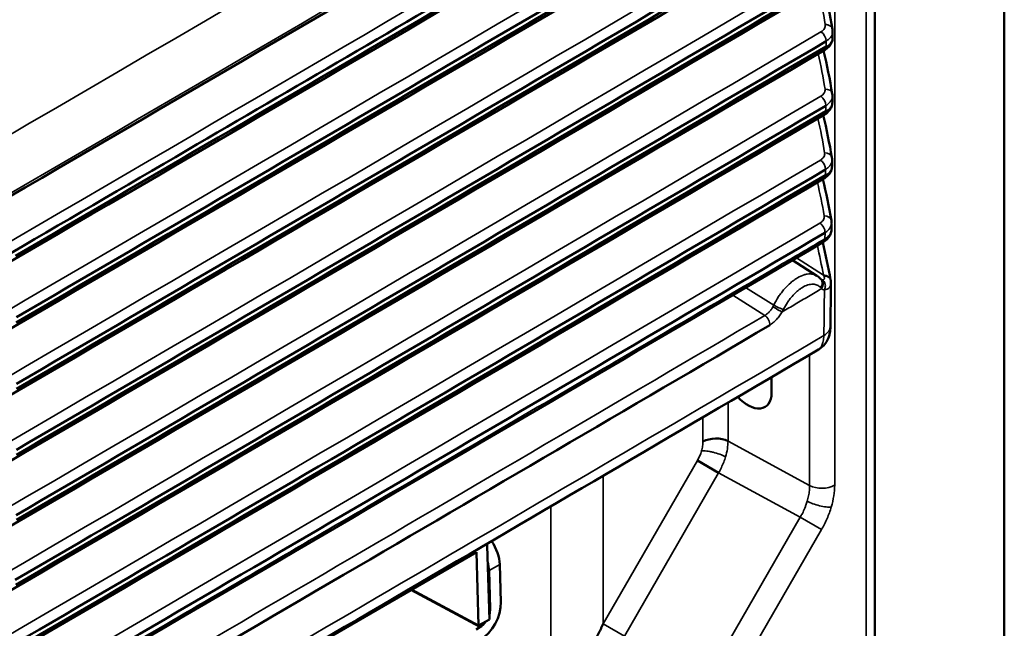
# Model space of a CAD drawing. Header units: millimetres. Extents: x 0 to 14369, y -869 to 2970.
# Tile 626 of 656: x 3827 to 3892, y 1507 to 1547. Entities that reach past the tile are written whole.
import ezdxf

# ---------------------------------------------------------------- set-up
doc = ezdxf.new("R2010")
doc.units = ezdxf.units.MM
doc.header["$LTSCALE"] = 10
doc.layers.add('Sichtbar (ISO)', color=7, linetype='Continuous', lineweight=50)
doc.layers.add('Sichtbar schmal (ISO)', color=7, linetype='Continuous', lineweight=35)

msp = doc.modelspace()

# ---------------------------------------------------------------- linework, layer by layer
at = {"layer": 'Sichtbar (ISO)'}
for p, q in [((3883.314, 1640.56), (3883.314, 1505.662)), ((3891.842, 1604.842), (3891.842, 1402.84)), ((3880.526, 1546.187), (3880.525, 1545.783)), ((3879.828, 1545.385), (3879.828, 1545.385)), ((3879.99, 1544.961), (3879.99, 1544.961)), ((3880.51, 1541.939), (3880.508, 1541.528)), ((3879.811, 1541.133), (3879.811, 1541.133)), ((3879.974, 1540.708), (3879.974, 1540.708)), ((3880.487, 1537.736), (3880.484, 1537.314)), ((3879.786, 1536.927), (3879.787, 1536.926)), ((3879.949, 1536.495), (3879.949, 1536.495)), ((3880.454, 1533.547), (3880.45, 1533.147)), ((3879.778, 1532.78), (3879.778, 1532.78)), ((3877.431, 1531.402), (3877.43, 1531.403)), ((3879.483, 1530.097), (3877.87, 1531.123)), ((3879.599, 1525.237), (3879.599, 1525.237)), ((3876.506, 1524.14), (3876.506, 1524.14)), ((3876.506, 1523.424), (3876.506, 1522.38)), ((3873.011, 1517.108), (3871.608, 1517.919)), ((3880.14, 1514.861), (3880.14, 1514.861)), ((3857.293, 1512.887), (3857.295, 1512.887)), ((3857.9, 1507.451), (3857.757, 1512.292)), ((3845.736, 1505.351), (3857.049, 1511.883)), ((3857.049, 1511.883), (3857.193, 1507.043)), ((3858.586, 1511.075), (3858.66, 1508.584)), ((3857.879, 1510.667), (3857.953, 1508.176)), ((3857.193, 1507.043), (3852.775, 1509.416)), ((3857.9, 1507.451), (3857.193, 1507.043)), ((3857.271, 1506.938), (3857.034, 1506.801))]:
    msp.add_line(p, q, dxfattribs=at)
for centre, major_axis, ratio, start_param, end_param in [((-11837.254, 10492.857), (-22051.342, 0), 0.57735, 2.361505, 2.364223), ((-11837.254, 10492.504), (22051.353, 0), 0.57735, 5.502367, 5.505816), ((-11837.254, 10488.5), (-22051.448, 0), 0.57735, 2.360775, 2.364219), ((-11837.254, 10488.16), (22051.454, 0), 0.57735, 5.502366, 5.505812), ((-11837.254, 10483.814), (22051.498, 0), 0.57735, 5.502365, 5.50581), ((-11837.254, 10484.15), (-22051.497, 0), 0.57735, 2.360773, 2.364217), ((-11837.254, 10479.802), (-22051.488, 0), 0.57735, 2.360773, 2.364218), ((-11837.254, 10479.465), (22051.485, 0), 0.57735, 5.502366, 5.50581), ((-11837.254, 10475.457), (-22051.422, 0), 0.57735, 2.360774, 2.36422), ((-11837.254, 10475.114), (22051.414, 0), 0.57735, 5.502369, 5.505813), ((-11837.254, 10471.114), (-22051.299, 0), 0.57735, 2.360776, 2.364225), ((-11837.254, 10470.761), (22051.287, 0), 0.57735, 5.502372, 5.505818), ((-11837.254, 10492.857), (-22051.342, 0), 0.57735, 2.358309, 2.361505), ((-11837.254, 10466.773), (-22051.119, 0), 0.57735, 2.360779, 2.364232), ((-11837.254, 10466.404), (22051.101, 0), 0.57735, 5.502377, 5.505825), ((-11837.254, 10462.435), (-22050.881, 0), 0.57735, 2.360784, 2.36424), ((-12053.7, 10568.265), (-22355.543, -14.913), 0.576909, 2.361788, 2.363579), ((3875.018, 1523.154), (-1.083, 1.683), 0.606728, 1.496763, 1.497112), ((3875.018, 1523.154), (-1.083, 1.683), 0.606728, 1.808262, 3.897921), ((3872.828, 1518.681), (1.2, 0), 0.57735, 0.837758, 2.356194), ((3876.391, 1515.317), (3.006, 5.194), 0.578006, 5.196879, 5.197101), ((3857.173, 1511.834), (-1, 1.732), 0.57735, 5.152958, 5.153802), ((3857.049, 1511.883), (-0.473, -0.881), 0.597148, 2.338121, 2.526192), ((3857.173, 1511.834), (-1, 1.732), 0.57735, 3.961897, 4.834183), ((3856.466, 1511.426), (1, -1.732), 0.57735, 0.820305, 1.149114), ((-12053.7, 10568.265), (-22355.543, -14.913), 0.576909, 2.359878, 2.361788), ((3857.246, 1507.768), (-0.946, -1.762), 0.597148, 0.767325, 2.338121), ((3857.246, 1507.768), (0.473, 0.881), 0.597148, 5.020513, 5.47966), ((3857.246, 1507.768), (0.473, 0.881), 0.597148, 3.90894, 4.514218)]:
    msp.add_ellipse(centre, major_axis=major_axis, ratio=ratio, start_param=start_param, end_param=end_param, dxfattribs=at)
for points, knots in [([(3876.719, 1564.782), (3853.334, 1551.078), (3829.894, 1537.403), (3800.816, 1520.509), (3795.228, 1517.266), (3789.636, 1514.024)], [0, 0, 0, 0, 10.000026, 10.000026, 12.37749, 12.37749, 12.37749, 12.37749]), ([(3879.982, 1562.379), (3856.602, 1548.673), (3833.167, 1534.995), (3791.586, 1510.829), (3773.461, 1500.33), (3755.304, 1489.847)], [0, 0, 0, 0, 10.000026, 10.000026, 17.703225, 17.703225, 17.703225, 17.703225]), ([(3879.995, 1557.964), (3856.614, 1544.259), (3833.18, 1530.58), (3791.618, 1506.425), (3773.512, 1495.938), (3755.375, 1485.466)], [0, 0, 0, 0, 10.000026, 10.000026, 17.694901, 17.694901, 17.694901, 17.694901]), ([(3880.001, 1553.59), (3856.62, 1539.884), (3833.185, 1526.206), (3791.632, 1502.056), (3773.535, 1491.573), (3755.406, 1481.106)], [0, 0, 0, 0, 10.000026, 10.000026, 17.691281, 17.691281, 17.691281, 17.691281]), ([(3879.999, 1549.255), (3856.618, 1535.55), (3833.184, 1521.871), (3791.628, 1497.72), (3773.529, 1487.235), (3755.397, 1476.767)], [0, 0, 0, 0, 10.000026, 10.000026, 17.69239, 17.69239, 17.69239, 17.69239]), ([(3880.524, 1545.773), (3880.523, 1545.677), (3880.503, 1545.58), (3880.433, 1545.397), (3880.38, 1545.309), (3880.243, 1545.145), (3880.155, 1545.068), (3880.036, 1544.989), (3880.013, 1544.975), (3879.99, 1544.961)], [0.0012034, 0.0012034, 0.0012034, 0.0012034, 0.0345152, 0.0345152, 0.06941, 0.06941, 0.1088264, 0.1088264, 0.1176658, 0.1176658, 0.1176658, 0.1176658]), ([(3879.99, 1544.961), (3856.61, 1531.256), (3833.175, 1517.577), (3791.606, 1493.417), (3773.493, 1482.925), (3755.348, 1472.449)], [0, 0, 0, 0, 10.000026, 10.000026, 17.698231, 17.698231, 17.698231, 17.698231]), ([(3880.508, 1541.517), (3880.506, 1541.421), (3880.487, 1541.325), (3880.416, 1541.142), (3880.362, 1541.054), (3880.225, 1540.89), (3880.137, 1540.813), (3880.018, 1540.734), (3879.996, 1540.721), (3879.974, 1540.708)], [0.0012994, 0.0012994, 0.0012994, 0.0012994, 0.0345754, 0.0345754, 0.0695334, 0.0695334, 0.1090029, 0.1090029, 0.1175512, 0.1175512, 0.1175512, 0.1175512]), ([(3879.974, 1540.708), (3856.594, 1527.002), (3833.159, 1513.323), (3791.565, 1489.149), (3773.427, 1478.642), (3755.258, 1468.152)], [0, 0, 0, 0, 10.000026, 10.000026, 17.708784, 17.708784, 17.708784, 17.708784]), ([(3880.484, 1537.302), (3880.482, 1537.206), (3880.462, 1537.11), (3880.391, 1536.927), (3880.337, 1536.839), (3880.199, 1536.675), (3880.11, 1536.598), (3879.992, 1536.52), (3879.971, 1536.507), (3879.949, 1536.495)], [0.0014222, 0.0014222, 0.0014222, 0.0014222, 0.0346448, 0.0346448, 0.069678, 0.069678, 0.1092248, 0.1092248, 0.1174396, 0.1174396, 0.1174396, 0.1174396]), ([(3879.949, 1536.495), (3856.57, 1522.788), (3833.136, 1509.11), (3791.506, 1484.915), (3773.332, 1474.387), (3755.127, 1463.876)], [0, 0, 0, 0, 10.000026, 10.000026, 17.72403, 17.72403, 17.72403, 17.72403]), ([(3880.451, 1533.141), (3880.45, 1533.041), (3880.43, 1532.94), (3880.357, 1532.753), (3880.302, 1532.665), (3880.164, 1532.5), (3880.075, 1532.424), (3879.956, 1532.346), (3879.937, 1532.334), (3879.916, 1532.322)], [0, 0, 0, 0, 0.0347296, 0.0347296, 0.0698567, 0.0698567, 0.1095566, 0.1095566, 0.1173298, 0.1173298, 0.1173298, 0.1173298]), ([(3880.382, 1526.818), (3880.381, 1526.735), (3880.378, 1526.655), (3880.365, 1526.476), (3880.353, 1526.373), (3880.311, 1526.18), (3880.286, 1526.094), (3880.208, 1525.894), (3880.148, 1525.779), (3879.992, 1525.557), (3879.891, 1525.45), (3879.721, 1525.315), (3879.662, 1525.274), (3879.599, 1525.237)], [0.0000029, 0.0000029, 0.0000029, 0.0000029, 0.0293613, 0.0293613, 0.0681315, 0.0681315, 0.09681, 0.09681, 0.1357646, 0.1357646, 0.1793845, 0.1793845, 0.2011439, 0.2011439, 0.2011439, 0.2011439]), ([(3865.393, 1507.155), (3865.381, 1507.127), (3865.369, 1507.099), (3865.356, 1507.071), (3865.344, 1507.042), (3865.331, 1507.014), (3865.318, 1506.986), (3865.292, 1506.929), (3865.266, 1506.873), (3865.238, 1506.817), (3865.184, 1506.704), (3865.127, 1506.593), (3865.067, 1506.484), (3864.948, 1506.267), (3864.82, 1506.056), (3864.683, 1505.853), (3864.616, 1505.755), (3864.548, 1505.659), (3864.477, 1505.565), (3864.409, 1505.475), (3864.339, 1505.387), (3864.267, 1505.301), (3864.199, 1505.22), (3864.13, 1505.141), (3864.059, 1505.065), (3863.993, 1504.994), (3863.925, 1504.925), (3863.856, 1504.858), (3863.792, 1504.798), (3863.727, 1504.74), (3863.66, 1504.684), (3863.597, 1504.632), (3863.532, 1504.582), (3863.464, 1504.537), (3863.397, 1504.491), (3863.328, 1504.449), (3863.257, 1504.412), (3863.221, 1504.393), (3863.184, 1504.375), (3863.147, 1504.358), (3863.109, 1504.34), (3863.071, 1504.324), (3863.033, 1504.308), (3862.993, 1504.292), (3862.953, 1504.278), (3862.912, 1504.264), (3862.871, 1504.25), (3862.829, 1504.238), (3862.786, 1504.227), (3862.698, 1504.204), (3862.608, 1504.189), (3862.518, 1504.184), (3862.423, 1504.178), (3862.328, 1504.184), (3862.236, 1504.201), (3862.188, 1504.211), (3862.14, 1504.223), (3862.094, 1504.239), (3862.07, 1504.247), (3862.046, 1504.256), (3862.023, 1504.266), (3861.999, 1504.276), (3861.976, 1504.287), (3861.953, 1504.299)], [0, 0, 0, 0, 0.017694, 0.017694, 0.017694, 0.0354696, 0.0354696, 0.0354696, 0.0712245, 0.0712245, 0.0712245, 0.1432372, 0.1432372, 0.1432372, 0.2864144, 0.2864144, 0.2864144, 0.355754, 0.355754, 0.355754, 0.4223913, 0.4223913, 0.4223913, 0.4854227, 0.4854227, 0.4854227, 0.5438698, 0.5438698, 0.5438698, 0.59736, 0.59736, 0.59736, 0.6480083, 0.6480083, 0.6480083, 0.6984318, 0.6984318, 0.6984318, 0.7243234, 0.7243234, 0.7243234, 0.751027, 0.751027, 0.751027, 0.7787271, 0.7787271, 0.7787271, 0.8074161, 0.8074161, 0.8074161, 0.8677536, 0.8677536, 0.8677536, 0.9318423, 0.9318423, 0.9318423, 0.965344, 0.965344, 0.965344, 0.9825167, 0.9825167, 0.9825167, 1, 1, 1, 1])]:
    msp.add_open_spline(points, degree=3, knots=knots, dxfattribs=at)
for points in [[(3879.943, 1549.223), (3880.166, 1548.261), (3880.361, 1547.295), (3880.515, 1546.327)], [(3880.515, 1546.327), (3880.522, 1546.281), (3880.526, 1546.235), (3880.526, 1546.188)], [(3880.526, 1546.188), (3880.526, 1546.188), (3880.526, 1546.188), (3880.526, 1546.187)], [(3879.932, 1544.927), (3880.151, 1543.982), (3880.345, 1543.034), (3880.499, 1542.083)], [(3880.499, 1542.083), (3880.506, 1542.036), (3880.51, 1541.988), (3880.51, 1541.94)], [(3880.51, 1541.94), (3880.51, 1541.94), (3880.51, 1541.939), (3880.51, 1541.939)], [(3879.911, 1540.671), (3880.128, 1539.745), (3880.32, 1538.816), (3880.475, 1537.885)], [(3880.475, 1537.885), (3880.483, 1537.836), (3880.487, 1537.786), (3880.487, 1537.737)], [(3880.487, 1537.737), (3880.487, 1537.736), (3880.487, 1537.736), (3880.487, 1537.736)], [(3879.881, 1536.455), (3880.095, 1535.55), (3880.286, 1534.643), (3880.443, 1533.733)], [(3880.443, 1533.733), (3880.451, 1533.682), (3880.455, 1533.63), (3880.455, 1533.579)], [(3880.45, 1533.141), (3880.45, 1533.143), (3880.45, 1533.145), (3880.45, 1533.147)], [(3879.916, 1532.322), (3859.869, 1520.57), (3839.782, 1508.837), (3819.656, 1497.125)], [(3879.872, 1532.296), (3880.067, 1531.475), (3880.243, 1530.651), (3880.392, 1529.825)], [(3879.495, 1530.09), (3879.495, 1530.09), (3879.496, 1530.09), (3879.496, 1530.089)], [(3879.496, 1530.089), (3879.59, 1530.029), (3879.677, 1529.953), (3879.749, 1529.868)], [(3880.392, 1529.825), (3880.395, 1529.807), (3880.398, 1529.788), (3880.402, 1529.77)], [(3880.402, 1529.77), (3880.411, 1529.718), (3880.416, 1529.664), (3880.416, 1529.611)], [(3880.416, 1529.608), (3880.405, 1528.674), (3880.394, 1527.744), (3880.382, 1526.818)], [(3880.416, 1529.611), (3880.416, 1529.61), (3880.416, 1529.609), (3880.416, 1529.608)], [(3879.599, 1525.237), (3862.076, 1514.965), (3844.523, 1504.708), (3826.939, 1494.466)], [(3857.155, 1512.807), (3857.154, 1512.805), (3857.152, 1512.804), (3857.151, 1512.802)]]:
    msp.add_open_spline(points, degree=3, dxfattribs=at)
at = {"layer": 'Sichtbar schmal (ISO)'}
for p, q in [((3882.728, 1504.863), (3882.728, 1640.088)), ((3880.66, 1639.315), (3880.66, 1516.298)), ((3880.093, 1545.19), (3880.095, 1545.553)), ((3879.472, 1545.176), (3879.471, 1545.176)), ((3879.451, 1540.922), (3879.451, 1540.922)), ((3880.076, 1540.931), (3880.079, 1541.29)), ((3880.051, 1536.713), (3880.055, 1537.095)), ((3879.419, 1536.711), (3879.419, 1536.711)), ((3879.408, 1532.562), (3879.408, 1532.563)), ((3880.018, 1532.542), (3880.023, 1532.934)), ((3877.702, 1531.562), (3877.703, 1531.562)), ((3878.139, 1531.281), (3879.918, 1530.134)), ((3877.959, 1529.799), (3877.959, 1529.799)), ((3874.339, 1529.59), (3874.339, 1529.59)), ((3874.786, 1529.316), (3876.654, 1528.169)), ((3873.498, 1529.096), (3873.497, 1529.096)), ((3876.054, 1527.483), (3873.938, 1528.818)), ((3879.008, 1525.608), (3879.008, 1525.608)), ((3879.008, 1516.273), (3879.008, 1524.891)), ((3873.631, 1522.454), (3873.631, 1522.455)), ((3871.98, 1521.487), (3871.98, 1521.486)), ((3873.631, 1519.196), (3873.631, 1521.74)), ((3871.98, 1520.773), (3871.98, 1519.171)), ((3879.008, 1516.273), (3873.631, 1519.196)), ((3871.608, 1517.919), (3865.393, 1507.155)), ((3865.393, 1517.627), (3865.393, 1517.628)), ((3865.393, 1507.155), (3865.393, 1516.917)), ((3866.797, 1506.345), (3873.011, 1517.108)), ((3878.388, 1514.185), (3873.011, 1517.108)), ((3861.953, 1515.613), (3861.953, 1515.614)), ((3861.953, 1504.299), (3861.953, 1514.904)), ((3868.494, 1497.048), (3878.388, 1514.185)), ((3879.791, 1513.375), (3878.388, 1514.185)), ((3879.791, 1513.375), (3869.897, 1496.238)), ((3858.586, 1511.075), (3857.879, 1510.667)), ((3857.271, 1506.938), (3852.718, 1509.383)), ((3857.878, 1508.217), (3857.953, 1508.176)), ((3865.393, 1507.155), (3866.797, 1506.345))]:
    msp.add_line(p, q, dxfattribs=at)
for centre, major_axis, ratio, start_param, end_param in [((3879.738, 1545.772), (-0.253, 0.431), 0.581688, 3.905056, 5.441166), ((3880.005, 1542.003), (0.494, 0.08), 0.788495, 0.000072, 1.406667), ((3879.723, 1541.525), (-0.253, 0.431), 0.581687, 3.894331, 5.441166), ((3879.982, 1537.803), (0.493, 0.082), 0.788237, 0.000033, 1.403355), ((3879.699, 1537.323), (-0.253, 0.431), 0.581682, 3.883489, 5.441165), ((3879.95, 1533.648), (0.493, 0.085), 0.787884, 0.000028, 1.399122), ((3879.667, 1533.167), (-0.253, 0.431), 0.581731, 3.872439, 5.441177), ((3880.191, 1530.509), (0.478, 0.612), 0.594967, 3.215559, 3.452136), ((3879.936, 1531.045), (-0.584, 1.651), 0.209873, 2.079842, 2.115673), ((3880.885, 1531.16), (1.033, 1.946), 0.432731, 2.970849, 3.078775), ((3829.333, 1763.206), (-30.152, 368.005), 0.110931, 4.003438, 4.014074), ((3876.126, 1528.272), (0.515, 0.802), 0.53734, 4.786867, 4.923217), ((3876.844, 1527.946), (-0.433, 0.249), 0.070545, 0.996206, 2.573068), ((3876.935, 1528.117), (-0.45, 0.218), 0.178776, 0.988038, 2.563946), ((3876.453, 1528.046), (-0.806, -1.265), 0.538845, 1.655167, 1.785256), ((3876.036, 1527.086), (-0.253, 0.431), 0.581599, 3.842246, 5.441291), ((3878.882, 1526.837), (1.5, -0.019), 0.647153, 5.512153, 6.283161), ((-12053.698, 10565.294), (22355.302, 14.913), 0.576909, 5.502067, 5.505409), ((3870.329, 1518.511), (-1.182, -1.752), 0.662185, 1.677124, 2.013266), ((3879.811, 1516.788), (1.2, 0), 0.57735, 3.979351, 5.497787), ((3873.938, 1513.278), (-6.105, -4.936), 0.57024, 2.449593, 2.708653), ((3855.993, 1513.786), (0.75, -1.299), 0.57735, 0.302438, 0.305941)]:
    msp.add_ellipse(centre, major_axis=major_axis, ratio=ratio, start_param=start_param, end_param=end_param, dxfattribs=at)
for points in [[(3880.042, 1570.831), (3838.588, 1546.484), (3796.965, 1522.246), (3755.174, 1498.118)], [(3789.738, 1514.269), (3818.848, 1531.149), (3847.877, 1548.05), (3876.823, 1565.025)], [(3787.997, 1510.068), (3818.672, 1527.857), (3849.255, 1545.704), (3879.746, 1563.608)], [(3755.14, 1486.621), (3796.848, 1510.701), (3838.388, 1534.888), (3879.76, 1559.181)], [(3755.174, 1482.255), (3796.873, 1506.33), (3838.404, 1530.511), (3879.766, 1554.798)], [(3755.168, 1477.915), (3796.868, 1501.991), (3838.401, 1526.173), (3879.765, 1550.461)], [(3880.039, 1546.646), (3879.914, 1547.436), (3879.76, 1548.225), (3879.586, 1549.013)], [(3879.757, 1546.169), (3879.808, 1546.2), (3879.899, 1546.267), (3879.994, 1546.384), (3880.045, 1546.512), (3880.046, 1546.601), (3880.039, 1546.646)], [(3755.121, 1473.601), (3796.834, 1497.684), (3838.38, 1521.874), (3879.757, 1546.169)], [(3879.773, 1545.352), (3879.773, 1545.353), (3879.773, 1545.353), (3879.773, 1545.353)], [(3880.024, 1542.4), (3879.899, 1543.174), (3879.747, 1543.946), (3879.575, 1544.718)], [(3879.741, 1541.922), (3879.793, 1541.953), (3879.884, 1542.02), (3879.979, 1542.138), (3880.029, 1542.266), (3880.031, 1542.356), (3880.024, 1542.4)], [(3755.034, 1469.313), (3796.771, 1493.41), (3838.34, 1517.613), (3879.741, 1541.922)], [(3879.695, 1541.065), (3879.695, 1541.065), (3879.695, 1541.065), (3879.695, 1541.065)], [(3880, 1538.2), (3879.875, 1538.955), (3879.724, 1539.709), (3879.556, 1540.463)], [(3879.718, 1537.72), (3879.77, 1537.751), (3879.861, 1537.819), (3879.956, 1537.936), (3880.006, 1538.066), (3880.008, 1538.155), (3880, 1538.2)], [(3754.907, 1465.05), (3796.679, 1489.167), (3838.283, 1513.391), (3879.718, 1537.72)], [(3879.968, 1534.045), (3879.842, 1534.78), (3879.693, 1535.514), (3879.527, 1536.247)], [(3879.532, 1536.777), (3879.532, 1536.777), (3879.532, 1536.777), (3879.531, 1536.777)], [(3879.686, 1533.564), (3879.738, 1533.594), (3879.83, 1533.663), (3879.925, 1533.781), (3879.975, 1533.911), (3879.976, 1534.001), (3879.968, 1534.045)], [(3754.739, 1460.814), (3796.556, 1484.957), (3838.205, 1509.207), (3879.686, 1533.564)], [(3879.451, 1532.587), (3879.451, 1532.587), (3879.45, 1532.587), (3879.45, 1532.587)], [(3879.918, 1530.134), (3879.801, 1530.786), (3879.666, 1531.438), (3879.518, 1532.089)], [(3879.986, 1529.167), (3879.917, 1529.18), (3879.855, 1529.206), (3879.8, 1529.246)], [(3876.054, 1527.483), (3876.104, 1527.512), (3876.203, 1527.582), (3876.347, 1527.716), (3876.481, 1527.877), (3876.559, 1527.995), (3876.594, 1528.056)], [(3817.906, 1493.489), (3837.325, 1504.797), (3856.708, 1516.129), (3876.054, 1527.483)], [(3878.851, 1515.242), (3878.886, 1515.36), (3878.946, 1515.597), (3878.999, 1515.945), (3879.009, 1516.166), (3879.008, 1516.273)]]:
    msp.add_open_spline(points, degree=3, dxfattribs=at)
for points, knots in [([(3880.515, 1546.327), (3880.514, 1546.334), (3880.512, 1546.34), (3880.511, 1546.347), (3880.506, 1546.37), (3880.497, 1546.394), (3880.486, 1546.418), (3880.474, 1546.441), (3880.46, 1546.464), (3880.442, 1546.485), (3880.424, 1546.506), (3880.403, 1546.526), (3880.38, 1546.544), (3880.357, 1546.562), (3880.331, 1546.578), (3880.304, 1546.591), (3880.276, 1546.605), (3880.248, 1546.616), (3880.218, 1546.624), (3880.188, 1546.632), (3880.158, 1546.638), (3880.128, 1546.642), (3880.098, 1546.645), (3880.068, 1546.646), (3880.039, 1546.646)], [0.0906063, 0.0906063, 0.0906063, 0.0906063, 0.1249955, 0.1249955, 0.1249955, 0.2499961, 0.2499961, 0.2499961, 0.3749968, 0.3749968, 0.3749968, 0.4999974, 0.4999974, 0.4999974, 0.6249981, 0.6249981, 0.6249981, 0.7499987, 0.7499987, 0.7499987, 0.8749994, 0.8749994, 0.8749994, 1, 1, 1, 1]), ([(3880.526, 1546.187), (3880.525, 1546.151), (3880.522, 1546.115), (3880.514, 1546.079), (3880.501, 1546.014), (3880.476, 1545.95), (3880.44, 1545.889), (3880.403, 1545.827), (3880.356, 1545.769), (3880.298, 1545.714), (3880.24, 1545.659), (3880.172, 1545.609), (3880.094, 1545.548)], [0.1135878, 0.1135878, 0.1135878, 0.1135878, 0.25, 0.25, 0.25, 0.5, 0.5, 0.5, 0.75, 0.75, 0.75, 1, 1, 1, 1]), ([(3880.093, 1545.197), (3880.169, 1545.228), (3880.238, 1545.278), (3880.296, 1545.331), (3880.354, 1545.385), (3880.402, 1545.442), (3880.438, 1545.5), (3880.475, 1545.559), (3880.5, 1545.62), (3880.513, 1545.681), (3880.521, 1545.715), (3880.524, 1545.749), (3880.525, 1545.783)], [0.000005, 0.000005, 0.000005, 0.000005, 0.25, 0.25, 0.25, 0.5, 0.5, 0.5, 0.75, 0.75, 0.75, 0.8879894, 0.8879894, 0.8879894, 0.8879894]), ([(3880.093, 1545.197), (3880.093, 1545.162), (3880.091, 1545.141), (3880.088, 1545.121), (3880.084, 1545.099), (3880.078, 1545.078), (3880.07, 1545.058), (3880.062, 1545.038), (3880.052, 1545.02), (3880.039, 1545.005), (3880.027, 1544.989), (3880.012, 1544.976), (3879.996, 1544.965), (3879.994, 1544.964), (3879.992, 1544.963), (3879.99, 1544.961)], [0, 0, 0, 0, 0.1129994, 0.1129994, 0.1129994, 0.2397138, 0.2397138, 0.2397138, 0.3664282, 0.3664282, 0.3664282, 0.4931425, 0.4931425, 0.4931425, 0.5081747, 0.5081747, 0.5081747, 0.5081747]), ([(3880.076, 1540.939), (3880.153, 1540.97), (3880.222, 1541.021), (3880.28, 1541.075), (3880.339, 1541.129), (3880.386, 1541.186), (3880.423, 1541.245), (3880.459, 1541.305), (3880.484, 1541.366), (3880.497, 1541.428), (3880.504, 1541.461), (3880.508, 1541.495), (3880.508, 1541.528)], [0.0000204, 0.0000204, 0.0000204, 0.0000204, 0.25, 0.25, 0.25, 0.5, 0.5, 0.5, 0.75, 0.75, 0.75, 0.884816, 0.884816, 0.884816, 0.884816]), ([(3880.51, 1541.939), (3880.51, 1541.903), (3880.499, 1541.801), (3880.436, 1541.637), (3880.293, 1541.46), (3880.156, 1541.358), (3880.079, 1541.297)], [0.1158299, 0.1158299, 0.1158299, 0.1158299, 0.25, 0.5, 0.75, 0.9999889, 0.9999889, 0.9999889, 0.9999889]), ([(3880.076, 1540.939), (3880.076, 1540.905), (3880.074, 1540.886), (3880.072, 1540.868), (3880.068, 1540.846), (3880.062, 1540.824), (3880.054, 1540.805), (3880.046, 1540.785), (3880.035, 1540.767), (3880.023, 1540.751), (3880.011, 1540.735), (3879.996, 1540.722), (3879.98, 1540.712), (3879.978, 1540.71), (3879.976, 1540.709), (3879.974, 1540.708)], [0, 0, 0, 0, 0.1059205, 0.1059205, 0.1059205, 0.2336461, 0.2336461, 0.2336461, 0.3613718, 0.3613718, 0.3613718, 0.4890974, 0.4890974, 0.4890974, 0.5047921, 0.5047921, 0.5047921, 0.5047921]), ([(3880.487, 1537.736), (3880.486, 1537.701), (3880.476, 1537.599), (3880.413, 1537.434), (3880.27, 1537.255), (3880.133, 1537.152), (3880.055, 1537.091)], [0.1197568, 0.1197568, 0.1197568, 0.1197568, 0.25, 0.5, 0.75, 1, 1, 1, 1]), ([(3880.052, 1536.721), (3880.128, 1536.752), (3880.198, 1536.804), (3880.257, 1536.859), (3880.315, 1536.914), (3880.363, 1536.971), (3880.399, 1537.031), (3880.435, 1537.091), (3880.46, 1537.153), (3880.473, 1537.215), (3880.48, 1537.248), (3880.484, 1537.281), (3880.484, 1537.314)], [0.0000269, 0.0000269, 0.0000269, 0.0000269, 0.25, 0.25, 0.25, 0.5, 0.5, 0.5, 0.75, 0.75, 0.75, 0.8807285, 0.8807285, 0.8807285, 0.8807285]), ([(3880.052, 1536.721), (3880.05, 1536.689), (3880.05, 1536.672), (3880.047, 1536.655), (3880.044, 1536.633), (3880.038, 1536.611), (3880.03, 1536.592), (3880.021, 1536.572), (3880.011, 1536.554), (3879.999, 1536.538), (3879.987, 1536.522), (3879.972, 1536.509), (3879.956, 1536.498), (3879.954, 1536.497), (3879.952, 1536.496), (3879.949, 1536.495)], [0, 0, 0, 0, 0.0986333, 0.0986333, 0.0986333, 0.2274047, 0.2274047, 0.2274047, 0.3561762, 0.3561762, 0.3561762, 0.4849476, 0.4849476, 0.4849476, 0.5013206, 0.5013206, 0.5013206, 0.5013206]), ([(3880.018, 1532.534), (3880.095, 1532.576), (3880.164, 1532.629), (3880.222, 1532.685), (3880.28, 1532.74), (3880.327, 1532.799), (3880.364, 1532.859), (3880.4, 1532.919), (3880.425, 1532.981), (3880.439, 1533.045), (3880.446, 1533.077), (3880.45, 1533.109), (3880.45, 1533.141)], [0, 0, 0, 0, 0.25, 0.25, 0.25, 0.5, 0.5, 0.5, 0.75, 0.75, 0.75, 0.8761995, 0.8761995, 0.8761995, 0.8761995]), ([(3880.454, 1533.579), (3880.453, 1533.544), (3880.45, 1533.51), (3880.443, 1533.476), (3880.429, 1533.409), (3880.404, 1533.343), (3880.367, 1533.28), (3880.331, 1533.217), (3880.284, 1533.157), (3880.226, 1533.101), (3880.169, 1533.044), (3880.101, 1532.991), (3880.023, 1532.931)], [0.1231257, 0.1231257, 0.1231257, 0.1231257, 0.25, 0.25, 0.25, 0.5, 0.5, 0.5, 0.75, 0.75, 0.75, 1, 1, 1, 1]), ([(3819.759, 1497.33), (3820.94, 1498.02), (3822.12, 1498.707), (3827.569, 1501.879), (3831.836, 1504.365), (3840.707, 1509.538), (3845.312, 1512.226), (3855.086, 1517.934), (3860.254, 1520.956), (3869.357, 1526.283), (3873.294, 1528.589), (3878.158, 1531.439), (3879.088, 1531.984), (3880.018, 1532.534)], [-0.503027, -0.503027, -0.503027, -0.503027, 0, 0, 1.818882, 1.818882, 3.783765, 3.783765, 5.991001, 5.991001, 7.673858, 7.673858, 8.071317, 8.071317, 8.071317, 8.071317]), ([(3880.018, 1532.534), (3880.016, 1532.507), (3880.015, 1532.486), (3880.011, 1532.466), (3880.007, 1532.445), (3880, 1532.425), (3879.991, 1532.406), (3879.982, 1532.388), (3879.972, 1532.372), (3879.959, 1532.357), (3879.947, 1532.343), (3879.932, 1532.332), (3879.916, 1532.322)], [0, 0, 0, 0, 0.1249936, 0.1249936, 0.1249936, 0.2500008, 0.2500008, 0.2500008, 0.3750081, 0.3750081, 0.3750081, 0.4978154, 0.4978154, 0.4978154, 0.4978154]), ([(3876.654, 1528.169), (3876.744, 1528.358), (3876.9, 1528.636), (3877.142, 1528.981), (3877.401, 1529.303), (3877.687, 1529.588), (3877.979, 1529.819), (3878.128, 1529.916), (3878.201, 1529.959)], [0, 0, 0, 0, 0.25023, 0.375345, 0.500461, 0.750691, 0.875806, 1, 1, 1, 1]), ([(3878.201, 1529.959), (3878.35, 1530.046), (3878.497, 1530.111), (3878.639, 1530.155), (3878.71, 1530.177), (3878.78, 1530.193), (3878.848, 1530.204), (3878.916, 1530.214), (3878.982, 1530.219), (3879.046, 1530.218), (3879.11, 1530.216), (3879.171, 1530.21), (3879.23, 1530.197), (3879.289, 1530.185), (3879.345, 1530.166), (3879.397, 1530.142), (3879.431, 1530.127), (3879.464, 1530.11), (3879.495, 1530.09)], [0, 0, 0, 0, 0.2506895, 0.2506895, 0.2506895, 0.3755746, 0.3755746, 0.3755746, 0.5004597, 0.5004597, 0.5004597, 0.6253448, 0.6253448, 0.6253448, 0.7502298, 0.7502298, 0.7502298, 0.8306129, 0.8306129, 0.8306129, 0.8306129]), ([(3879.723, 1529.318), (3879.76, 1529.365), (3879.822, 1529.478), (3879.842, 1529.641), (3879.815, 1529.759), (3879.783, 1529.824), (3879.758, 1529.858), (3879.749, 1529.868)], [0, 0, 0, 0, 0.2562502, 0.5125004, 0.6406254, 0.7687505, 0.8340723, 0.8340723, 0.8340723, 0.8340723]), ([(3879.8, 1529.246), (3879.865, 1529.344), (3879.907, 1529.483), (3879.892, 1529.605), (3879.878, 1529.717), (3879.819, 1529.815), (3879.746, 1529.873)], [0, 0, 0, 0, 0.5, 0.5, 0.5, 0.9551693, 0.9551693, 0.9551693, 0.9551693]), ([(3879.846, 1529.838), (3879.867, 1529.832), (3879.886, 1529.832), (3879.903, 1529.835), (3879.907, 1529.835), (3879.911, 1529.836), (3879.915, 1529.838), (3879.918, 1529.838), (3879.921, 1529.839), (3879.923, 1529.841), (3879.932, 1529.844), (3879.939, 1529.848), (3879.946, 1529.854), (3879.951, 1529.859), (3879.957, 1529.864), (3879.961, 1529.871), (3879.965, 1529.876), (3879.968, 1529.881), (3879.97, 1529.886), (3879.971, 1529.888), (3879.971, 1529.889), (3879.972, 1529.89), (3879.978, 1529.906), (3879.982, 1529.925), (3879.982, 1529.947), (3879.982, 1529.955), (3879.982, 1529.964), (3879.981, 1529.972), (3879.98, 1529.974), (3879.98, 1529.976), (3879.98, 1529.978), (3879.979, 1529.982), (3879.978, 1529.986), (3879.978, 1529.99), (3879.977, 1529.994), (3879.976, 1529.998), (3879.975, 1530.001), (3879.969, 1530.027), (3879.958, 1530.055), (3879.942, 1530.085)], [0, 0, 0, 0, 0.166667, 0.166667, 0.166667, 0.208333, 0.208333, 0.208333, 0.239232, 0.239232, 0.239232, 0.333333, 0.333333, 0.333333, 0.416667, 0.416667, 0.416667, 0.479167, 0.479167, 0.479167, 0.490885, 0.490885, 0.490885, 0.666667, 0.666667, 0.666667, 0.735152, 0.735152, 0.735152, 0.75, 0.75, 0.75, 0.78125, 0.78125, 0.78125, 0.808594, 0.808594, 0.808594, 1, 1, 1, 1]), ([(3879.986, 1529.167), (3879.998, 1529.193), (3880.009, 1529.221), (3880.019, 1529.251), (3880.028, 1529.281), (3880.035, 1529.313), (3880.04, 1529.346), (3880.044, 1529.379), (3880.046, 1529.412), (3880.045, 1529.446), (3880.044, 1529.48), (3880.04, 1529.514), (3880.033, 1529.546), (3880.027, 1529.578), (3880.017, 1529.61), (3880.004, 1529.64), (3879.992, 1529.669), (3879.977, 1529.697), (3879.961, 1529.721), (3879.928, 1529.771), (3879.887, 1529.81), (3879.846, 1529.838)], [0, 0, 0, 0, 0.12429, 0.12429, 0.12429, 0.248486, 0.248486, 0.248486, 0.37334, 0.37334, 0.37334, 0.5, 0.5, 0.5, 0.626422, 0.626422, 0.626422, 0.751272, 0.751272, 0.751272, 1, 1, 1, 1]), ([(3880.391, 1529.825), (3880.376, 1529.901), (3880.331, 1529.979), (3880.258, 1530.035), (3880.167, 1530.104), (3880.033, 1530.138), (3879.918, 1530.134)], [0.1011547, 0.1011547, 0.1011547, 0.1011547, 0.5, 0.5, 0.5, 1, 1, 1, 1]), ([(3880.402, 1529.77), (3880.401, 1529.774), (3880.4, 1529.778), (3880.399, 1529.781), (3880.394, 1529.805), (3880.386, 1529.829), (3880.375, 1529.852), (3880.364, 1529.875), (3880.35, 1529.898), (3880.333, 1529.919), (3880.316, 1529.941), (3880.296, 1529.961), (3880.273, 1529.979), (3880.251, 1529.997), (3880.226, 1530.013), (3880.2, 1530.026), (3880.173, 1530.04), (3880.145, 1530.051), (3880.116, 1530.06), (3880.059, 1530.078), (3879.999, 1530.085), (3879.943, 1530.085)], [0.1056177, 0.1056177, 0.1056177, 0.1056177, 0.124796, 0.124796, 0.124796, 0.2498251, 0.2498251, 0.2498251, 0.3748543, 0.3748543, 0.3748543, 0.4998834, 0.4998834, 0.4998834, 0.6249126, 0.6249126, 0.6249126, 0.7499417, 0.7499417, 0.7499417, 0.9998534, 0.9998534, 0.9998534, 0.9998534]), ([(3879.8, 1529.246), (3879.511, 1529.076), (3879.222, 1528.907), (3878.933, 1528.737), (3878.644, 1528.567), (3878.355, 1528.398), (3878.066, 1528.229), (3877.778, 1528.059), (3877.489, 1527.89), (3877.201, 1527.72)], [0, 0, 0, 0, 0.3333333, 0.3333333, 0.3333333, 0.6666667, 0.6666667, 0.6666667, 0.9995964, 0.9995964, 0.9995964, 0.9995964]), ([(3879.723, 1529.318), (3879.662, 1529.391), (3879.552, 1529.473), (3879.373, 1529.531), (3879.225, 1529.547), (3879.067, 1529.535), (3878.842, 1529.482), (3878.607, 1529.376), (3878.366, 1529.219), (3878.129, 1529.033), (3877.898, 1528.803), (3877.688, 1528.543), (3877.491, 1528.265), (3877.364, 1528.042), (3877.29, 1527.89)], [0, 0, 0, 0, 0.125, 0.1875, 0.25, 0.3125, 0.375, 0.5, 0.5625, 0.625, 0.75, 0.8125, 0.875, 1, 1, 1, 1]), ([(3880.416, 1529.608), (3880.415, 1529.573), (3880.411, 1529.538), (3880.404, 1529.505), (3880.389, 1529.441), (3880.36, 1529.382), (3880.321, 1529.333), (3880.281, 1529.284), (3880.231, 1529.246), (3880.173, 1529.218), (3880.116, 1529.19), (3880.052, 1529.173), (3879.986, 1529.167)], [0.1219431, 0.1219431, 0.1219431, 0.1219431, 0.25, 0.25, 0.25, 0.5, 0.5, 0.5, 0.75, 0.75, 0.75, 1, 1, 1, 1]), ([(3877.2, 1527.719), (3877.147, 1527.628), (3877.089, 1527.539), (3877.027, 1527.454), (3876.995, 1527.412), (3876.963, 1527.371), (3876.93, 1527.331), (3876.897, 1527.291), (3876.863, 1527.252), (3876.828, 1527.216), (3876.793, 1527.179), (3876.758, 1527.144), (3876.722, 1527.11), (3876.713, 1527.102), (3876.704, 1527.094), (3876.695, 1527.086), (3876.668, 1527.061), (3876.641, 1527.037), (3876.613, 1527.014), (3876.577, 1526.984), (3876.54, 1526.955), (3876.503, 1526.928), (3876.484, 1526.915), (3876.465, 1526.902), (3876.447, 1526.89), (3876.438, 1526.884), (3876.428, 1526.878), (3876.419, 1526.872), (3876.414, 1526.869), (3876.41, 1526.866), (3876.405, 1526.863), (3876.4, 1526.86), (3876.396, 1526.858), (3876.391, 1526.85)], [0, 0, 0, 0, 0.25, 0.25, 0.25, 0.375, 0.375, 0.375, 0.5, 0.5, 0.5, 0.625, 0.625, 0.625, 0.65625, 0.65625, 0.65625, 0.75, 0.75, 0.75, 0.875, 0.875, 0.875, 0.9375, 0.9375, 0.9375, 0.96875, 0.96875, 0.96875, 0.984375, 0.984375, 0.984375, 0.9999997, 0.9999997, 0.9999997, 0.9999997]), ([(3879.599, 1525.237), (3879.607, 1525.242), (3879.615, 1525.247), (3879.623, 1525.252), (3879.648, 1525.269), (3879.672, 1525.29), (3879.695, 1525.314), (3879.719, 1525.339), (3879.741, 1525.367), (3879.761, 1525.398), (3879.782, 1525.43), (3879.801, 1525.465), (3879.819, 1525.504), (3879.837, 1525.543), (3879.853, 1525.586), (3879.868, 1525.633), (3879.883, 1525.679), (3879.896, 1525.73), (3879.907, 1525.784), (3879.929, 1525.891), (3879.943, 1526.012), (3879.949, 1526.155)], [0.5425728, 0.5425728, 0.5425728, 0.5425728, 0.5625, 0.5625, 0.5625, 0.625, 0.625, 0.625, 0.6875, 0.6875, 0.6875, 0.75, 0.75, 0.75, 0.8125, 0.8125, 0.8125, 0.875, 0.875, 0.875, 1, 1, 1, 1]), ([(3871.98, 1519.171), (3871.98, 1519.075), (3871.972, 1518.974), (3871.956, 1518.871), (3871.939, 1518.768), (3871.915, 1518.662), (3871.883, 1518.554)], [0, 0, 0, 0, 0.5, 0.5, 0.5, 1, 1, 1, 1]), ([(3873.631, 1519.196), (3873.63, 1519.037), (3873.615, 1518.869), (3873.588, 1518.697), (3873.56, 1518.525), (3873.519, 1518.348), (3873.466, 1518.169)], [0.0002768, 0.0002768, 0.0002768, 0.0002768, 0.5, 0.5, 0.5, 1, 1, 1, 1]), ([(3871.883, 1518.554), (3871.931, 1518.558), (3872.036, 1518.562), (3872.222, 1518.548), (3872.431, 1518.515), (3872.729, 1518.449), (3873.107, 1518.339), (3873.358, 1518.228), (3873.466, 1518.169)], [0, 0, 0, 0, 0.125, 0.25, 0.375, 0.5, 0.75, 1, 1, 1, 1]), ([(3873.466, 1518.169), (3873.433, 1518.05), (3873.351, 1517.811), (3873.195, 1517.454), (3873.074, 1517.222), (3873.011, 1517.108)], [0, 0, 0, 0, 0.3333333, 0.6666667, 0.9999994, 0.9999994, 0.9999994, 0.9999994]), ([(3878.388, 1514.185), (3878.438, 1514.269), (3878.485, 1514.355), (3878.529, 1514.443), (3878.544, 1514.471), (3878.558, 1514.5), (3878.573, 1514.529), (3878.63, 1514.647), (3878.682, 1514.765), (3878.729, 1514.885), (3878.74, 1514.914), (3878.751, 1514.944), (3878.762, 1514.974), (3878.794, 1515.063), (3878.823, 1515.153), (3878.851, 1515.242)], [0.0000001, 0.0000001, 0.0000001, 0.0000001, 0.2505255, 0.2505255, 0.2505255, 0.3333333, 0.3333333, 0.3333333, 0.6666667, 0.6666667, 0.6666667, 0.7493324, 0.7493324, 0.7493324, 1, 1, 1, 1]), ([(3878.851, 1515.242), (3878.959, 1515.183), (3879.085, 1515.127), (3879.223, 1515.078), (3879.361, 1515.028), (3879.512, 1514.983), (3879.662, 1514.947), (3879.812, 1514.911), (3879.96, 1514.882), (3880.092, 1514.866), (3880.224, 1514.851), (3880.339, 1514.848), (3880.434, 1514.857)], [0, 0, 0, 0, 0.25, 0.25, 0.25, 0.5, 0.5, 0.5, 0.75, 0.75, 0.75, 1, 1, 1, 1]), ([(3880.434, 1514.857), (3880.397, 1514.731), (3880.355, 1514.606), (3880.309, 1514.481), (3880.264, 1514.355), (3880.214, 1514.231), (3880.16, 1514.107), (3880.106, 1513.983), (3880.049, 1513.86), (3879.987, 1513.737), (3879.926, 1513.615), (3879.86, 1513.494), (3879.791, 1513.375)], [0, 0, 0, 0, 0.25, 0.25, 0.25, 0.5, 0.5, 0.5, 0.75, 0.75, 0.75, 1, 1, 1, 1])]:
    msp.add_open_spline(points, degree=3, knots=knots, dxfattribs=at)

doc.saveas('drawing.dxf')
